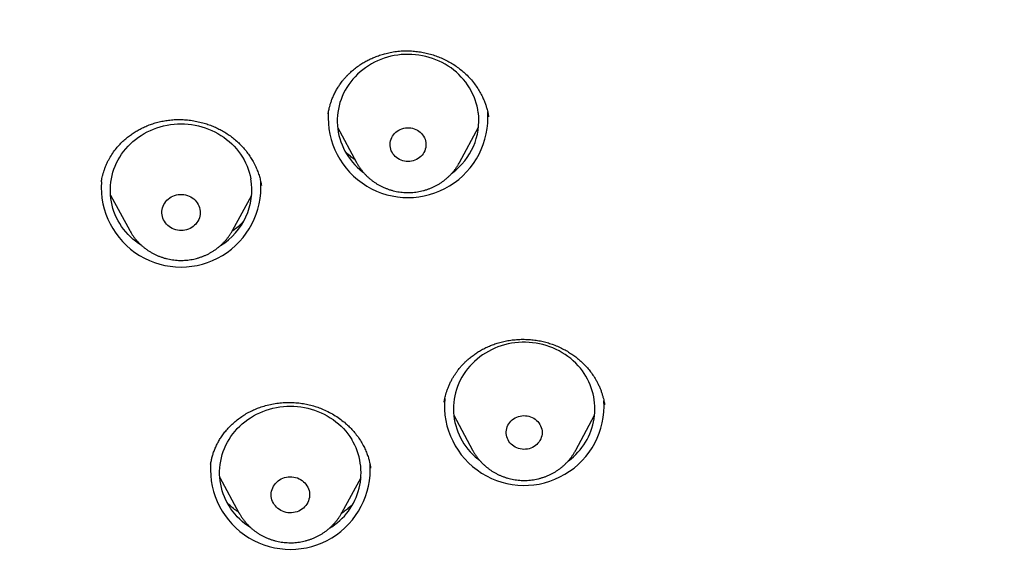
# Model space of a CAD drawing. Header units: millimetres. Extents: x 8 to 562, y 12 to 805.
# Tile 487 of 538: x 292 to 313, y 738 to 749. Entities that reach past the tile are written whole.
import ezdxf

# ---------------------------------------------------------------- set-up
doc = ezdxf.new("R2010")
doc.units = ezdxf.units.MM

msp = doc.modelspace()

# ---------------------------------------------------------------- linework, layer by layer
at = {"color": 7, "linetype": 'Continuous', "lineweight": 30}
for p, q in [((301.81, 747.173), (301.809, 747.176)), ((298.613, 746.95), (299.014, 746.205)), ((301.197, 746.205), (301.599, 746.95)), ((301.197, 746.205), (301.197, 746.204)), ((293.609, 745.796), (293.608, 745.792)), ((296.997, 745.713), (296.997, 745.716)), ((293.8, 745.511), (294.207, 744.764)), ((296.386, 744.764), (296.792, 745.511)), ((294.209, 744.762), (294.207, 744.764)), ((294.209, 744.76), (294.207, 744.764)), ((301.074, 740.852), (301.475, 740.107)), ((303.658, 740.107), (304.06, 740.852)), ((301.476, 740.105), (301.475, 740.107)), ((296.116, 739.531), (296.523, 738.784)), ((298.702, 738.784), (299.109, 739.531)), ((296.525, 738.781), (296.523, 738.784)), ((298.702, 738.784), (298.7, 738.781))]:
    msp.add_line(p, q, dxfattribs=at)
at = {"color": 7, "linetype": 'Continuous', "lineweight": 30, "flags": 128}
for points in [[(301.595, 747.254), (301.584, 747.324), (301.569, 747.393), (301.551, 747.461), (301.529, 747.528), (301.504, 747.594), (301.475, 747.659), (301.443, 747.723), (301.408, 747.785), (301.369, 747.845), (301.327, 747.903), (301.282, 747.959), (301.234, 748.013), (301.184, 748.065), (301.13, 748.114), (301.074, 748.161), (301.016, 748.205), (300.955, 748.246), (300.893, 748.284), (300.828, 748.32), (300.762, 748.352), (300.694, 748.381), (300.624, 748.407), (300.553, 748.43), (300.481, 748.449), (300.409, 748.465), (300.335, 748.477), (300.261, 748.486), (300.186, 748.492), (300.111, 748.494), (300.037, 748.493), (299.962, 748.488), (299.888, 748.479), (299.814, 748.467), (299.741, 748.452), (299.669, 748.433), (299.598, 748.411), (299.528, 748.385), (299.46, 748.357), (299.393, 748.325), (299.328, 748.29), (299.265, 748.252), (299.205, 748.211), (299.146, 748.168), (299.09, 748.121), (299.036, 748.073), (298.985, 748.021), (298.937, 747.968), (298.891, 747.912), (298.849, 747.854), (298.81, 747.794), (298.774, 747.732), (298.741, 747.669), (298.712, 747.604), (298.686, 747.539), (298.663, 747.471), (298.645, 747.403), (298.63, 747.335), (298.618, 747.265), (298.61, 747.195), (298.606, 747.125), (298.606, 747.055), (298.609, 746.985), (298.617, 746.915), (298.628, 746.845), (298.642, 746.776), (298.66, 746.708), (298.682, 746.641), (298.707, 746.575), (298.736, 746.51), (298.768, 746.446), (298.804, 746.384), (298.843, 746.324), (298.884, 746.266), (298.929, 746.21), (298.977, 746.156), (299.028, 746.104), (299.081, 746.055), (299.137, 746.008), (299.164, 745.988)], [(294.461, 744.442), (294.451, 744.449), (294.391, 744.49), (294.332, 744.534), (294.276, 744.58), (294.222, 744.629), (294.172, 744.681), (294.123, 744.734), (294.078, 744.791), (294.036, 744.849), (293.997, 744.909), (293.961, 744.97), (293.929, 745.034), (293.9, 745.098), (293.874, 745.164), (293.852, 745.232), (293.834, 745.3), (293.819, 745.369), (293.808, 745.438), (293.8, 745.508), (293.797, 745.578), (293.797, 745.648), (293.8, 745.719), (293.808, 745.789), (293.819, 745.858), (293.834, 745.927), (293.852, 745.995), (293.874, 746.062), (293.9, 746.128), (293.929, 746.193), (293.961, 746.256), (293.997, 746.318), (294.036, 746.378), (294.078, 746.436), (294.123, 746.492), (294.172, 746.546), (294.222, 746.598), (294.276, 746.647), (294.332, 746.693), (294.391, 746.737), (294.451, 746.778), (294.514, 746.816), (294.579, 746.851), (294.645, 746.883), (294.714, 746.912), (294.783, 746.938), (294.854, 746.96), (294.926, 746.979), (294.999, 746.995), (295.073, 747.007), (295.147, 747.016), (295.221, 747.021), (295.296, 747.023), (295.371, 747.021), (295.446, 747.016), (295.52, 747.007), (295.593, 746.995), (295.666, 746.979), (295.738, 746.96), (295.809, 746.938), (295.879, 746.912), (295.947, 746.883), (296.014, 746.851), (296.078, 746.816), (296.141, 746.778), (296.202, 746.737), (296.26, 746.693), (296.316, 746.647), (296.37, 746.598), (296.421, 746.546), (296.469, 746.492), (296.514, 746.436), (296.556, 746.378), (296.595, 746.318), (296.631, 746.256), (296.663, 746.193), (296.693, 746.128), (296.718, 746.062), (296.74, 745.995), (296.759, 745.927), (296.773, 745.858), (296.773, 745.858)], [(300.483, 746.625), (300.486, 746.589), (300.485, 746.554), (300.48, 746.518), (300.471, 746.484), (300.459, 746.45), (300.443, 746.418), (300.424, 746.387), (300.402, 746.358), (300.377, 746.331), (300.349, 746.307), (300.319, 746.286), (300.286, 746.267), (300.252, 746.252), (300.216, 746.24), (300.18, 746.231), (300.142, 746.226), (300.104, 746.225), (300.066, 746.227), (300.029, 746.232), (299.992, 746.241), (299.957, 746.253), (299.923, 746.269), (299.89, 746.287), (299.86, 746.309), (299.833, 746.333), (299.808, 746.36), (299.786, 746.389), (299.767, 746.42), (299.751, 746.453), (299.74, 746.486), (299.731, 746.521), (299.727, 746.556), (299.726, 746.592), (299.729, 746.627), (299.736, 746.663), (299.746, 746.697), (299.76, 746.73), (299.777, 746.761), (299.798, 746.791), (299.822, 746.819), (299.848, 746.844), (299.877, 746.867), (299.909, 746.887), (299.942, 746.904), (299.977, 746.918), (300.013, 746.928), (300.051, 746.935), (300.088, 746.938), (300.126, 746.938), (300.164, 746.935), (300.201, 746.927), (300.237, 746.917), (300.272, 746.903), (300.305, 746.886), (300.336, 746.866), (300.365, 746.843), (300.392, 746.817), (300.415, 746.789), (300.436, 746.759), (300.453, 746.727), (300.466, 746.694), (300.477, 746.66), (300.483, 746.625)], [(295.696, 745.211), (295.701, 745.174), (295.702, 745.138), (295.7, 745.101), (295.693, 745.064), (295.683, 745.029), (295.67, 744.994), (295.652, 744.961), (295.632, 744.93), (295.608, 744.9), (295.582, 744.873), (295.552, 744.848), (295.521, 744.827), (295.487, 744.808), (295.451, 744.792), (295.414, 744.78), (295.376, 744.771), (295.338, 744.765), (295.298, 744.763), (295.259, 744.765), (295.22, 744.77), (295.182, 744.778), (295.145, 744.79), (295.109, 744.806), (295.075, 744.824), (295.044, 744.846), (295.014, 744.87), (294.987, 744.897), (294.963, 744.926), (294.942, 744.957), (294.925, 744.99), (294.911, 745.025), (294.9, 745.06), (294.893, 745.097), (294.89, 745.133), (294.891, 745.17), (294.895, 745.207), (294.904, 745.243), (294.916, 745.278), (294.931, 745.312), (294.95, 745.344), (294.972, 745.375), (294.997, 745.403), (295.025, 745.429), (295.056, 745.452), (295.088, 745.473), (295.123, 745.49), (295.159, 745.504), (295.197, 745.515), (295.235, 745.522), (295.274, 745.526), (295.314, 745.526), (295.353, 745.523), (295.391, 745.516), (295.429, 745.506), (295.465, 745.492), (295.5, 745.475), (295.533, 745.455), (295.564, 745.432), (295.592, 745.406), (295.618, 745.378), (295.64, 745.348), (295.659, 745.316), (295.675, 745.282), (295.688, 745.247), (295.696, 745.211)], [(303.801, 741.787), (303.757, 741.844), (303.71, 741.899), (303.66, 741.951), (303.608, 742.001), (303.553, 742.049), (303.495, 742.094), (303.435, 742.136), (303.373, 742.175), (303.309, 742.211), (303.243, 742.245), (303.176, 742.275), (303.107, 742.302), (303.036, 742.325), (302.965, 742.346), (302.892, 742.363), (302.819, 742.376), (302.745, 742.386), (302.67, 742.393), (302.595, 742.396), (302.521, 742.396), (302.446, 742.392), (302.372, 742.384), (302.298, 742.373), (302.225, 742.359), (302.152, 742.341), (302.081, 742.32), (302.011, 742.296), (301.942, 742.268), (301.875, 742.237), (301.809, 742.203), (301.746, 742.166), (301.684, 742.126), (301.625, 742.084), (301.568, 742.038), (301.513, 741.99), (301.461, 741.939), (301.412, 741.886), (301.366, 741.831), (301.323, 741.774), (301.282, 741.715), (301.245, 741.654), (301.212, 741.591), (301.181, 741.527), (301.154, 741.461), (301.131, 741.394), (301.111, 741.327), (301.095, 741.258), (301.082, 741.189), (301.073, 741.119), (301.068, 741.049), (301.067, 740.979), (301.069, 740.908), (301.075, 740.838), (301.085, 740.769), (301.098, 740.699), (301.115, 740.631), (301.136, 740.563), (301.16, 740.497), (301.188, 740.432), (301.219, 740.368), (301.254, 740.305), (301.291, 740.245), (301.332, 740.186), (301.376, 740.129), (301.423, 740.074), (301.473, 740.022), (301.526, 739.972), (301.581, 739.924), (301.623, 739.891)], [(296.783, 738.459), (296.768, 738.469), (296.707, 738.51), (296.648, 738.553), (296.592, 738.6), (296.539, 738.649), (296.488, 738.701), (296.44, 738.754), (296.395, 738.81), (296.352, 738.869), (296.313, 738.928), (296.278, 738.99), (296.245, 739.054), (296.216, 739.118), (296.191, 739.184), (296.169, 739.251), (296.15, 739.32), (296.135, 739.388), (296.124, 739.458), (296.117, 739.528), (296.113, 739.598), (296.113, 739.668), (296.117, 739.739), (296.124, 739.809), (296.135, 739.878), (296.15, 739.947), (296.169, 740.015), (296.191, 740.082), (296.216, 740.148), (296.245, 740.213), (296.278, 740.276), (296.313, 740.338), (296.352, 740.398), (296.395, 740.456), (296.44, 740.512), (296.488, 740.566), (296.539, 740.617), (296.592, 740.667), (296.648, 740.713), (296.707, 740.757), (296.768, 740.798), (296.83, 740.836), (296.895, 740.871), (296.962, 740.903), (297.03, 740.932), (297.099, 740.958), (297.17, 740.98), (297.242, 740.999), (297.315, 741.015), (297.389, 741.027), (297.463, 741.036), (297.538, 741.041), (297.612, 741.043), (297.687, 741.041), (297.762, 741.036), (297.836, 741.027), (297.91, 741.015), (297.983, 740.999), (298.055, 740.98), (298.126, 740.958), (298.195, 740.932), (298.263, 740.903), (298.33, 740.871), (298.395, 740.836), (298.457, 740.798), (298.518, 740.757), (298.577, 740.713), (298.633, 740.667), (298.686, 740.617), (298.737, 740.566), (298.785, 740.512), (298.83, 740.456), (298.873, 740.398), (298.912, 740.338)], [(302.879, 740.687), (302.899, 740.656), (302.916, 740.624), (302.929, 740.591), (302.939, 740.557), (302.945, 740.521), (302.947, 740.486), (302.945, 740.45), (302.94, 740.415), (302.93, 740.381), (302.918, 740.347), (302.901, 740.315), (302.882, 740.284), (302.859, 740.256), (302.834, 740.23), (302.805, 740.206), (302.775, 740.185), (302.742, 740.167), (302.708, 740.152), (302.672, 740.141), (302.635, 740.133), (302.597, 740.128), (302.559, 740.127), (302.522, 740.129), (302.484, 740.135), (302.448, 740.145), (302.412, 740.158), (302.379, 740.174), (302.347, 740.193), (302.317, 740.215), (302.29, 740.24), (302.265, 740.267), (302.244, 740.296), (302.225, 740.327), (302.21, 740.36), (302.199, 740.394), (302.191, 740.429), (302.187, 740.464), (302.187, 740.5), (302.191, 740.535), (302.198, 740.57), (302.209, 740.604), (302.223, 740.637), (302.241, 740.668), (302.262, 740.698), (302.287, 740.725), (302.314, 740.75), (302.343, 740.773), (302.375, 740.792), (302.408, 740.809), (302.444, 740.822), (302.48, 740.832), (302.517, 740.838), (302.555, 740.841), (302.593, 740.84), (302.631, 740.836), (302.668, 740.828), (302.704, 740.817), (302.738, 740.803), (302.771, 740.785), (302.802, 740.764), (302.83, 740.741), (302.856, 740.715), (302.879, 740.687)], [(297.964, 739.356), (297.982, 739.323), (297.997, 739.288), (298.008, 739.253), (298.015, 739.217), (298.018, 739.18), (298.018, 739.143), (298.014, 739.106), (298.006, 739.07), (297.995, 739.035), (297.98, 739.001), (297.961, 738.969), (297.939, 738.938), (297.914, 738.909), (297.887, 738.883), (297.857, 738.859), (297.824, 738.839), (297.79, 738.821), (297.753, 738.807), (297.716, 738.796), (297.678, 738.788), (297.639, 738.784), (297.599, 738.783), (297.56, 738.786), (297.522, 738.793), (297.484, 738.803), (297.447, 738.816), (297.412, 738.833), (297.379, 738.852), (297.348, 738.875), (297.32, 738.9), (297.294, 738.928), (297.271, 738.958), (297.251, 738.99), (297.235, 739.024), (297.222, 739.058), (297.213, 739.094), (297.208, 739.131), (297.206, 739.168), (297.208, 739.205), (297.214, 739.241), (297.224, 739.277), (297.237, 739.311), (297.254, 739.345), (297.274, 739.376), (297.298, 739.406), (297.324, 739.434), (297.353, 739.458), (297.384, 739.481), (297.418, 739.5), (297.453, 739.516), (297.49, 739.529), (297.528, 739.538), (297.567, 739.544), (297.606, 739.546), (297.645, 739.545), (297.684, 739.54), (297.722, 739.532), (297.76, 739.521), (297.795, 739.506), (297.83, 739.487), (297.862, 739.466), (297.892, 739.442), (297.919, 739.416), (297.943, 739.387), (297.964, 739.356)]]:
    msp.add_lwpolyline(points, dxfattribs=at)
at = {"color": 7, "linetype": 'Continuous', "lineweight": 30}
for centre, radius, start, end in [((300.105, 747.154), 1.693, 176.2756, 3.9916), ((300.233, 747.091), 1.372, 306.2613, 6.8464), ((295.296, 745.682), 1.693, 176.2134, 3.7165), ((295.417, 745.62), 1.377, 301.3183, 9.9584), ((302.709, 740.984), 1.356, 305.9745, 36.3301), ((302.568, 741.055), 1.692, 174.902, 3.4145), ((297.746, 739.631), 1.363, 300.7993, 31.2301), ((297.612, 739.702), 1.693, 176.3304, 3.7449)]:
    msp.add_arc(centre, radius, start, end, dxfattribs=at)
for points, knots in [([(314.5, 795.533), (314.383, 795.533), (314.153, 795.533), (313.814, 795.531), (313.487, 795.529), (313.172, 795.526), (312.87, 795.522), (312.581, 795.518), (312.305, 795.513), (312.041, 795.508), (311.787, 795.503), (311.542, 795.497), (311.308, 795.491), (311.085, 795.485), (310.874, 795.479), (310.675, 795.473), (310.488, 795.467), (310.312, 795.461), (310.148, 795.455), (309.992, 795.45), (309.84, 795.444), (309.687, 795.438), (309.535, 795.432), (309.381, 795.426), (309.137, 795.415), (308.8, 795.4), (308.277, 795.374), (307.659, 795.341), (306.946, 795.298), (306.23, 795.251), (305.516, 795.2), (304.685, 795.135), (303.739, 795.053), (302.678, 794.952), (301.617, 794.841), (300.558, 794.72), (299.501, 794.589), (298.402, 794.443), (297.263, 794.279), (296.083, 794.097), (295.067, 793.929), (294.213, 793.781), (293.522, 793.651), (292.832, 793.514), (292.141, 793.366), (291.447, 793.208), (290.752, 793.039), (290.059, 792.858), (289.37, 792.667), (288.686, 792.464), (288.005, 792.25), (287.394, 792.045), (286.853, 791.853), (286.38, 791.678), (285.909, 791.496), (285.472, 791.32), (285.065, 791.15), (284.687, 790.986), (284.304, 790.813), (283.942, 790.644), (283.603, 790.481), (283.288, 790.325), (282.976, 790.165), (282.669, 790.004), (282.419, 789.869), (282.224, 789.761), (282.082, 789.682), (281.942, 789.603), (281.804, 789.524), (281.668, 789.444), (281.533, 789.366), (281.403, 789.288), (281.279, 789.213), (281.163, 789.143), (281.056, 789.077), (280.959, 789.017), (280.886, 788.971), (280.837, 788.94), (280.81, 788.923), (280.792, 788.912), (280.778, 788.903), (280.763, 788.893), (280.744, 788.882), (280.717, 788.864), (280.68, 788.841), (280.632, 788.81), (280.576, 788.774), (280.511, 788.732), (280.438, 788.684), (280.358, 788.631), (280.27, 788.573), (280.178, 788.512), (279.988, 788.383), (279.707, 788.19), (279.341, 787.929), (278.988, 787.668), (278.645, 787.406), (278.31, 787.141), (277.984, 786.874), (277.666, 786.605), (277.356, 786.334), (277.053, 786.06), (276.758, 785.784), (276.423, 785.461), (276.052, 785.088), (275.647, 784.661), (275.252, 784.225), (274.868, 783.78), (274.495, 783.328), (274.14, 782.878), (273.802, 782.43), (273.482, 781.985), (273.172, 781.535), (272.871, 781.079), (272.574, 780.609), (272.282, 780.123), (271.995, 779.621), (271.718, 779.114), (271.452, 778.6), (271.197, 778.082), (270.957, 777.568), (270.731, 777.061), (270.519, 776.561), (270.317, 776.058), (270.122, 775.552), (269.928, 775.02), (269.735, 774.461), (269.543, 773.875), (269.362, 773.286), (269.19, 772.694), (269.027, 772.1), (268.873, 771.504), (268.723, 770.887), (268.577, 770.248), (268.436, 769.587), (268.304, 768.925), (268.179, 768.262), (268.038, 767.49), (267.885, 766.608), (267.724, 765.616), (267.574, 764.623), (267.434, 763.628), (267.305, 762.632), (267.186, 761.635), (267.078, 760.637), (266.98, 759.638), (266.893, 758.639), (266.815, 757.639), (266.748, 756.639), (266.702, 755.824), (266.671, 755.197), (266.652, 754.755), (266.634, 754.31), (266.617, 753.858), (266.603, 753.394), (266.593, 753.02), (266.586, 752.739), (266.582, 752.555), (266.579, 752.369), (266.575, 752.181), (266.572, 751.993), (266.57, 751.809), (266.567, 751.625), (266.565, 751.444), (266.564, 751.265), (266.562, 751.096), (266.561, 750.935), (266.56, 750.787), (266.56, 750.65), (266.56, 750.524), (266.559, 750.403), (266.559, 750.28), (266.559, 750.152), (266.56, 750.015), (266.56, 749.865), (266.561, 749.702), (266.563, 749.524), (266.565, 749.337), (266.567, 749.14), (266.571, 748.878), (266.576, 748.557), (266.584, 748.181), (266.593, 747.812), (266.603, 747.45), (266.615, 747.063), (266.63, 746.653), (266.648, 746.218), (266.667, 745.788), (266.688, 745.358), (266.711, 744.929), (266.735, 744.5), (266.775, 743.857), (266.835, 742.999), (266.921, 741.928), (267.019, 740.858), (267.129, 739.789), (267.243, 738.793), (267.358, 737.871), (267.471, 737.022), (267.592, 736.175), (267.721, 735.328), (267.857, 734.482), (268.002, 733.638), (268.153, 732.794), (268.287, 732.09), (268.399, 731.522), (268.488, 731.091), (268.582, 730.656), (268.681, 730.218), (268.785, 729.775), (268.897, 729.324), (269.01, 728.885), (269.125, 728.46), (269.217, 728.134), (269.288, 727.887), (269.336, 727.726), (269.383, 727.57), (269.427, 727.425), (269.468, 727.293), (269.505, 727.174), (269.539, 727.067), (269.565, 726.985), (269.584, 726.925), (269.597, 726.884), (269.61, 726.844), (269.624, 726.801), (269.64, 726.749), (269.652, 726.711), (269.659, 726.69)], [0, 0, 0, 0, 0.003324, 0.006537, 0.009637, 0.012626, 0.015504, 0.018222, 0.020832, 0.023334, 0.02573, 0.028064, 0.030286, 0.032396, 0.034395, 0.036283, 0.038059, 0.039724, 0.041277, 0.042729, 0.044166, 0.045609, 0.047057, 0.048511, 0.049971, 0.054016, 0.058104, 0.064834, 0.071626, 0.078418, 0.085209, 0.092001, 0.102108, 0.112214, 0.122321, 0.132428, 0.142534, 0.152641, 0.163962, 0.175285, 0.186615, 0.193294, 0.199972, 0.206648, 0.213321, 0.220129, 0.226935, 0.233741, 0.240545, 0.247347, 0.254149, 0.26095, 0.265768, 0.270585, 0.275403, 0.280234, 0.284102, 0.288048, 0.292074, 0.296179, 0.299519, 0.302907, 0.306301, 0.309632, 0.3129, 0.314481, 0.316046, 0.317596, 0.319129, 0.320647, 0.322149, 0.32363, 0.325027, 0.326341, 0.327549, 0.328651, 0.329646, 0.330044, 0.330346, 0.330546, 0.330673, 0.330836, 0.33105, 0.331314, 0.331767, 0.332318, 0.332966, 0.333713, 0.334557, 0.335481, 0.336499, 0.3376, 0.338708, 0.343146, 0.347492, 0.351747, 0.355913, 0.360072, 0.36416, 0.36821, 0.372223, 0.376201, 0.380144, 0.384053, 0.389817, 0.395587, 0.40136, 0.40713, 0.412895, 0.418653, 0.424072, 0.429478, 0.434882, 0.440284, 0.445688, 0.451421, 0.45716, 0.462905, 0.468656, 0.474417, 0.480179, 0.485607, 0.491031, 0.496452, 0.501871, 0.507288, 0.513466, 0.519644, 0.525823, 0.532002, 0.538182, 0.544361, 0.55054, 0.557335, 0.564126, 0.570912, 0.577699, 0.58449, 0.594601, 0.604715, 0.61483, 0.624946, 0.635061, 0.645176, 0.655287, 0.665395, 0.6755, 0.685606, 0.695714, 0.705821, 0.710269, 0.714716, 0.719175, 0.723733, 0.728412, 0.73321, 0.735052, 0.73691, 0.738785, 0.740677, 0.742586, 0.744458, 0.746254, 0.748142, 0.749937, 0.75164, 0.753251, 0.75477, 0.75611, 0.757369, 0.75855, 0.759758, 0.761046, 0.762415, 0.763865, 0.765554, 0.76734, 0.769224, 0.771206, 0.773286, 0.777137, 0.78093, 0.784653, 0.788305, 0.791888, 0.796356, 0.800715, 0.805047, 0.809378, 0.81371, 0.818041, 0.822373, 0.833201, 0.844028, 0.854854, 0.865685, 0.87652, 0.885141, 0.893761, 0.902382, 0.911004, 0.919624, 0.928244, 0.936862, 0.945497, 0.949888, 0.954317, 0.958786, 0.963294, 0.967854, 0.972518, 0.977293, 0.9815, 0.98579, 0.987498, 0.989219, 0.990866, 0.992383, 0.993769, 0.995024, 0.996149, 0.997143, 0.997612, 0.998044, 0.998441, 0.998863, 0.999381, 1, 1, 1, 1]), ([(298.412, 747.232), (298.414, 747.243), (298.418, 747.269), (298.426, 747.312), (298.438, 747.363), (298.453, 747.421), (298.474, 747.488), (298.501, 747.561), (298.536, 747.639), (298.576, 747.719), (298.62, 747.794), (298.66, 747.856), (298.696, 747.905), (298.726, 747.943), (298.752, 747.975), (298.775, 748.001), (298.793, 748.02), (298.807, 748.036), (298.822, 748.051), (298.84, 748.069), (298.864, 748.093), (298.894, 748.121), (298.929, 748.152), (298.984, 748.198), (299.057, 748.252), (299.146, 748.31), (299.231, 748.358), (299.315, 748.4), (299.404, 748.439), (299.503, 748.476), (299.612, 748.509), (299.731, 748.537), (299.86, 748.558), (299.991, 748.568), (300.119, 748.569), (300.243, 748.562), (300.367, 748.546), (300.489, 748.523), (300.609, 748.491), (300.725, 748.452), (300.838, 748.406), (300.947, 748.353), (301.051, 748.293), (301.151, 748.226), (301.244, 748.154), (301.337, 748.071), (301.427, 747.978), (301.511, 747.875), (301.583, 747.772), (301.643, 747.671), (301.689, 747.579), (301.725, 747.495), (301.753, 747.421), (301.773, 747.357), (301.789, 747.3), (301.798, 747.253), (301.805, 747.209), (301.808, 747.185), (301.81, 747.172)], [0, 0, 0, 0, 0.008307, 0.018354, 0.030153, 0.043712, 0.059035, 0.076126, 0.094985, 0.11538, 0.134344, 0.150982, 0.163073, 0.17355, 0.182413, 0.189711, 0.195365, 0.199373, 0.203275, 0.208842, 0.215934, 0.224638, 0.234953, 0.24576, 0.270339, 0.292619, 0.312587, 0.33125, 0.351374, 0.373112, 0.396455, 0.421398, 0.447942, 0.476096, 0.500794, 0.526109, 0.551312, 0.576402, 0.601377, 0.626238, 0.650987, 0.675628, 0.700172, 0.724636, 0.748987, 0.773122, 0.801817, 0.8299, 0.856367, 0.88117, 0.904323, 0.922364, 0.939271, 0.955047, 0.966193, 0.97721, 0.988411, 1, 1, 1, 1]), ([(293.608, 745.796), (293.609, 745.805), (293.613, 745.828), (293.62, 745.869), (293.632, 745.921), (293.647, 745.978), (293.666, 746.039), (293.689, 746.102), (293.716, 746.166), (293.745, 746.229), (293.788, 746.309), (293.845, 746.402), (293.921, 746.503), (294, 746.592), (294.081, 746.67), (294.161, 746.738), (294.241, 746.798), (294.323, 746.852), (294.408, 746.901), (294.499, 746.947), (294.595, 746.989), (294.697, 747.026), (294.803, 747.057), (294.915, 747.082), (295.032, 747.101), (295.152, 747.112), (295.276, 747.114), (295.403, 747.108), (295.531, 747.093), (295.66, 747.069), (295.78, 747.038), (295.893, 747.002), (295.997, 746.961), (296.099, 746.913), (296.199, 746.859), (296.295, 746.798), (296.387, 746.731), (296.475, 746.657), (296.559, 746.577), (296.636, 746.492), (296.707, 746.404), (296.77, 746.313), (296.827, 746.217), (296.878, 746.116), (296.922, 746.011), (296.956, 745.908), (296.982, 745.81), (296.993, 745.746), (296.998, 745.714)], [0, 0, 0, 0, 0.0075174, 0.0173843, 0.0296401, 0.0443089, 0.0577944, 0.0728453, 0.0887348, 0.10425, 0.1193752, 0.148459, 0.1759884, 0.2018232, 0.2259589, 0.24841, 0.2691832, 0.2892615, 0.3098985, 0.3310981, 0.3528602, 0.3751854, 0.3980773, 0.421543, 0.4455959, 0.4702455, 0.495499, 0.5212628, 0.5473692, 0.5738039, 0.6005522, 0.6230729, 0.645794, 0.6687109, 0.6918238, 0.7151388, 0.7386569, 0.7623806, 0.7863201, 0.8104816, 0.8344619, 0.8577054, 0.8802088, 0.9062374, 0.9312141, 0.9551548, 0.9780806, 1, 1, 1, 1]), ([(298.987, 746.255), (298.972, 746.266), (298.929, 746.296), (298.867, 746.348), (298.813, 746.396), (298.785, 746.424), (298.778, 746.431)], [0, 0, 0, 0, 0.208336, 0.566654, 0.890222, 1, 1, 1, 1]), ([(299.014, 746.205), (299.024, 746.188), (299.043, 746.153), (299.077, 746.101), (299.113, 746.05), (299.153, 746.001), (299.195, 745.954), (299.239, 745.909), (299.286, 745.867), (299.335, 745.827), (299.386, 745.789), (299.44, 745.754), (299.495, 745.722), (299.552, 745.693), (299.61, 745.666), (299.67, 745.643), (299.731, 745.622), (299.793, 745.605), (299.856, 745.591), (299.919, 745.579), (299.983, 745.572), (300.048, 745.567), (300.112, 745.566), (300.177, 745.568), (300.242, 745.573), (300.306, 745.582), (300.369, 745.593), (300.432, 745.608), (300.494, 745.626), (300.555, 745.648), (300.615, 745.672), (300.673, 745.699), (300.73, 745.729), (300.785, 745.762), (300.838, 745.798), (300.889, 745.837), (300.938, 745.878), (300.984, 745.921), (301.028, 745.967), (301.07, 746.014), (301.109, 746.064), (301.145, 746.116), (301.174, 746.162), (301.19, 746.192), (301.196, 746.204)], [0, 0, 0, 0, 0.022288, 0.046075, 0.069886, 0.093724, 0.117589, 0.141481, 0.165402, 0.189351, 0.213329, 0.237334, 0.261365, 0.285422, 0.309504, 0.333608, 0.357733, 0.381877, 0.406039, 0.430216, 0.454407, 0.478609, 0.50282, 0.527038, 0.551259, 0.575483, 0.599706, 0.623925, 0.648139, 0.672345, 0.69654, 0.720723, 0.74489, 0.76904, 0.79317, 0.817277, 0.841361, 0.865419, 0.88945, 0.913453, 0.937427, 0.961371, 0.985285, 1, 1, 1, 1]), ([(296.616, 744.947), (296.596, 744.926), (296.544, 744.873), (296.463, 744.805), (296.399, 744.761), (296.374, 744.743)], [0, 0, 0, 0, 0.271843, 0.708677, 1, 1, 1, 1]), ([(294.209, 744.76), (294.218, 744.745), (294.237, 744.711), (294.269, 744.661), (294.306, 744.61), (294.345, 744.562), (294.388, 744.515), (294.432, 744.47), (294.479, 744.428), (294.528, 744.388), (294.58, 744.35), (294.633, 744.316), (294.688, 744.284), (294.745, 744.254), (294.804, 744.228), (294.864, 744.205), (294.925, 744.184), (294.987, 744.167), (295.05, 744.153), (295.113, 744.142), (295.177, 744.134), (295.242, 744.13), (295.307, 744.129), (295.371, 744.131), (295.436, 744.136), (295.5, 744.145), (295.563, 744.157), (295.626, 744.172), (295.688, 744.191), (295.749, 744.212), (295.809, 744.236), (295.867, 744.264), (295.923, 744.294), (295.978, 744.327), (296.031, 744.363), (296.082, 744.402), (296.131, 744.443), (296.177, 744.487), (296.221, 744.532), (296.263, 744.58), (296.301, 744.63), (296.337, 744.682), (296.365, 744.726), (296.38, 744.754), (296.385, 744.763)], [0, 0, 0, 0, 0.020199, 0.044105, 0.068036, 0.091993, 0.115977, 0.13999, 0.164031, 0.1881, 0.212198, 0.236323, 0.260475, 0.284653, 0.308855, 0.33308, 0.357325, 0.38159, 0.405873, 0.43017, 0.454481, 0.478804, 0.503135, 0.527473, 0.551815, 0.576158, 0.600501, 0.62484, 0.649174, 0.673499, 0.697814, 0.722115, 0.746401, 0.770669, 0.794917, 0.819143, 0.843345, 0.867521, 0.891669, 0.91579, 0.93988, 0.963941, 0.987972, 1, 1, 1, 1]), ([(300.871, 741.13), (300.871, 741.133), (300.872, 741.138), (300.875, 741.154), (300.879, 741.18), (300.887, 741.218), (300.898, 741.267), (300.914, 741.322), (300.935, 741.385), (300.96, 741.452), (300.991, 741.521), (301.024, 741.587), (301.058, 741.647), (301.093, 741.703), (301.128, 741.754), (301.161, 741.8), (301.19, 741.837), (301.214, 741.866), (301.237, 741.892), (301.264, 741.922), (301.299, 741.959), (301.342, 742), (301.398, 742.05), (301.464, 742.104), (301.541, 742.16), (301.622, 742.211), (301.71, 742.26), (301.803, 742.304), (301.9, 742.343), (301.999, 742.377), (302.106, 742.407), (302.221, 742.431), (302.344, 742.449), (302.472, 742.458), (302.601, 742.459), (302.728, 742.451), (302.85, 742.435), (302.967, 742.412), (303.078, 742.382), (303.189, 742.345), (303.299, 742.3), (303.406, 742.247), (303.505, 742.191), (303.596, 742.132), (303.677, 742.072), (303.751, 742.01), (303.821, 741.945), (303.892, 741.872), (303.96, 741.79), (304.027, 741.699), (304.08, 741.614), (304.121, 741.537), (304.153, 741.471), (304.183, 741.402), (304.207, 741.335), (304.228, 741.268), (304.245, 741.206), (304.257, 741.15), (304.265, 741.106), (304.269, 741.082), (304.27, 741.072)], [0, 0, 0, 0, 0.0022307, 0.005414, 0.0120552, 0.0209813, 0.0322148, 0.0457704, 0.0597792, 0.0756395, 0.0930095, 0.1094235, 0.1243948, 0.1379187, 0.1522318, 0.1644519, 0.1745764, 0.1826044, 0.1886354, 0.1971164, 0.2081862, 0.2216209, 0.2352229, 0.2561678, 0.2761144, 0.2956213, 0.3166645, 0.3394317, 0.3597309, 0.381241, 0.4039662, 0.4279098, 0.453075, 0.4794494, 0.505807, 0.5313987, 0.5562384, 0.5802889, 0.6034505, 0.6257438, 0.6513722, 0.675796, 0.6990287, 0.7210799, 0.7423541, 0.7611716, 0.7812445, 0.8025803, 0.8251927, 0.849086, 0.874167, 0.8897839, 0.9058288, 0.9223043, 0.9385573, 0.9531157, 0.9688642, 0.9819086, 0.9922729, 1, 1, 1, 1]), ([(295.922, 739.811), (295.927, 739.838), (295.936, 739.889), (295.954, 739.969), (295.979, 740.049), (296.01, 740.132), (296.047, 740.215), (296.09, 740.296), (296.138, 740.375), (296.194, 740.456), (296.26, 740.537), (296.334, 740.619), (296.418, 740.697), (296.508, 740.771), (296.603, 740.839), (296.702, 740.899), (296.806, 740.952), (296.912, 740.997), (297.028, 741.038), (297.154, 741.072), (297.289, 741.099), (297.424, 741.115), (297.559, 741.122), (297.692, 741.119), (297.824, 741.107), (297.951, 741.086), (298.075, 741.056), (298.193, 741.019), (298.315, 740.972), (298.44, 740.913), (298.564, 740.842), (298.678, 740.763), (298.776, 740.685), (298.862, 740.606), (298.939, 740.526), (299.012, 740.437), (299.082, 740.34), (299.142, 740.241), (299.193, 740.141), (299.233, 740.045), (299.262, 739.959), (299.283, 739.886), (299.296, 739.834), (299.304, 739.795), (299.308, 739.77), (299.311, 739.748), (299.313, 739.736), (299.314, 739.73)], [0, 0, 0, 0, 0.020152, 0.039078, 0.057403, 0.077195, 0.098647, 0.117798, 0.138111, 0.159587, 0.182226, 0.206029, 0.230851, 0.25565, 0.280226, 0.304587, 0.328748, 0.352715, 0.376491, 0.404764, 0.432747, 0.460423, 0.487773, 0.514784, 0.54143, 0.567568, 0.593175, 0.618255, 0.642813, 0.67279, 0.701977, 0.730379, 0.757995, 0.779968, 0.803065, 0.827358, 0.852867, 0.879591, 0.902683, 0.926175, 0.94788, 0.962741, 0.9764, 0.982752, 0.988731, 0.994441, 1, 1, 1, 1]), ([(301.476, 740.106), (301.48, 740.099), (301.492, 740.075), (301.518, 740.034), (301.553, 739.982), (301.591, 739.931), (301.631, 739.883), (301.674, 739.837), (301.72, 739.793), (301.768, 739.752), (301.818, 739.713), (301.87, 739.676), (301.924, 739.643), (301.98, 739.612), (302.037, 739.583), (302.096, 739.558), (302.156, 739.536), (302.218, 739.517), (302.28, 739.501), (302.343, 739.488), (302.407, 739.478), (302.471, 739.472), (302.536, 739.468), (302.601, 739.468), (302.665, 739.472), (302.73, 739.478), (302.794, 739.488), (302.857, 739.501), (302.919, 739.518), (302.981, 739.537), (303.041, 739.56), (303.101, 739.585), (303.158, 739.614), (303.214, 739.645), (303.268, 739.679), (303.321, 739.716), (303.371, 739.756), (303.419, 739.798), (303.464, 739.842), (303.507, 739.889), (303.548, 739.937), (303.585, 739.988), (303.62, 740.041), (303.644, 740.081), (303.656, 740.104), (303.659, 740.109)], [0, 0, 0, 0, 0.007795, 0.031556, 0.055341, 0.079152, 0.102989, 0.126853, 0.150745, 0.174666, 0.198615, 0.222592, 0.246596, 0.270626, 0.294682, 0.31876, 0.342861, 0.366983, 0.391122, 0.415279, 0.439449, 0.463633, 0.487826, 0.512028, 0.536236, 0.560446, 0.584658, 0.608867, 0.633072, 0.657271, 0.68146, 0.705638, 0.729802, 0.75395, 0.778079, 0.802188, 0.826274, 0.850335, 0.874369, 0.898376, 0.922355, 0.946304, 0.970223, 0.994113, 1, 1, 1, 1]), ([(295.922, 739.811), (295.922, 739.811), (295.922, 739.809), (295.922, 739.807), (295.921, 739.806)], [0, 0, 0, 0, 0.086487, 1, 1, 1, 1]), ([(299.315, 739.732), (299.315, 739.732), (299.315, 739.733), (299.315, 739.735), (299.314, 739.736)], [0, 0, 0, 0, 0.268008, 1, 1, 1, 1]), ([(296.518, 738.793), (296.497, 738.808), (296.442, 738.846), (296.368, 738.907), (296.309, 738.96), (296.284, 738.985), (296.277, 738.992)], [0, 0, 0, 0, 0.2386241, 0.6465502, 0.9106321, 1, 1, 1, 1]), ([(298.934, 738.968), (298.914, 738.949), (298.873, 738.908), (298.8, 738.846), (298.739, 738.798), (298.701, 738.773), (298.692, 738.767)], [0, 0, 0, 0, 0.263964, 0.571261, 0.904279, 1, 1, 1, 1]), ([(296.525, 738.781), (296.532, 738.769), (296.549, 738.738), (296.579, 738.691), (296.615, 738.64), (296.654, 738.591), (296.696, 738.543), (296.74, 738.498), (296.786, 738.456), (296.835, 738.415), (296.886, 738.377), (296.939, 738.342), (296.994, 738.309), (297.051, 738.279), (297.109, 738.253), (297.168, 738.229), (297.229, 738.208), (297.291, 738.19), (297.354, 738.175), (297.417, 738.164), (297.481, 738.156), (297.546, 738.15), (297.611, 738.149), (297.675, 738.15), (297.74, 738.155), (297.804, 738.163), (297.868, 738.174), (297.931, 738.189), (297.993, 738.207), (298.054, 738.228), (298.114, 738.251), (298.172, 738.278), (298.229, 738.308), (298.284, 738.341), (298.337, 738.376), (298.389, 738.414), (298.438, 738.455), (298.485, 738.498), (298.529, 738.543), (298.571, 738.591), (298.61, 738.64), (298.647, 738.692), (298.677, 738.739), (298.693, 738.769), (298.7, 738.781)], [0, 0, 0, 0, 0.016134, 0.040048, 0.063985, 0.087949, 0.11194, 0.135958, 0.160005, 0.184081, 0.208185, 0.232317, 0.256476, 0.28066, 0.304869, 0.329101, 0.353355, 0.377628, 0.401919, 0.426226, 0.450546, 0.474878, 0.49922, 0.523568, 0.547922, 0.572277, 0.596632, 0.620983, 0.64533, 0.669669, 0.693997, 0.718313, 0.742614, 0.766897, 0.791161, 0.815403, 0.839621, 0.863814, 0.887979, 0.912116, 0.936224, 0.960303, 0.984351, 1, 1, 1, 1])]:
    msp.add_open_spline(points, degree=3, knots=knots, dxfattribs=at)

doc.saveas('drawing.dxf')
